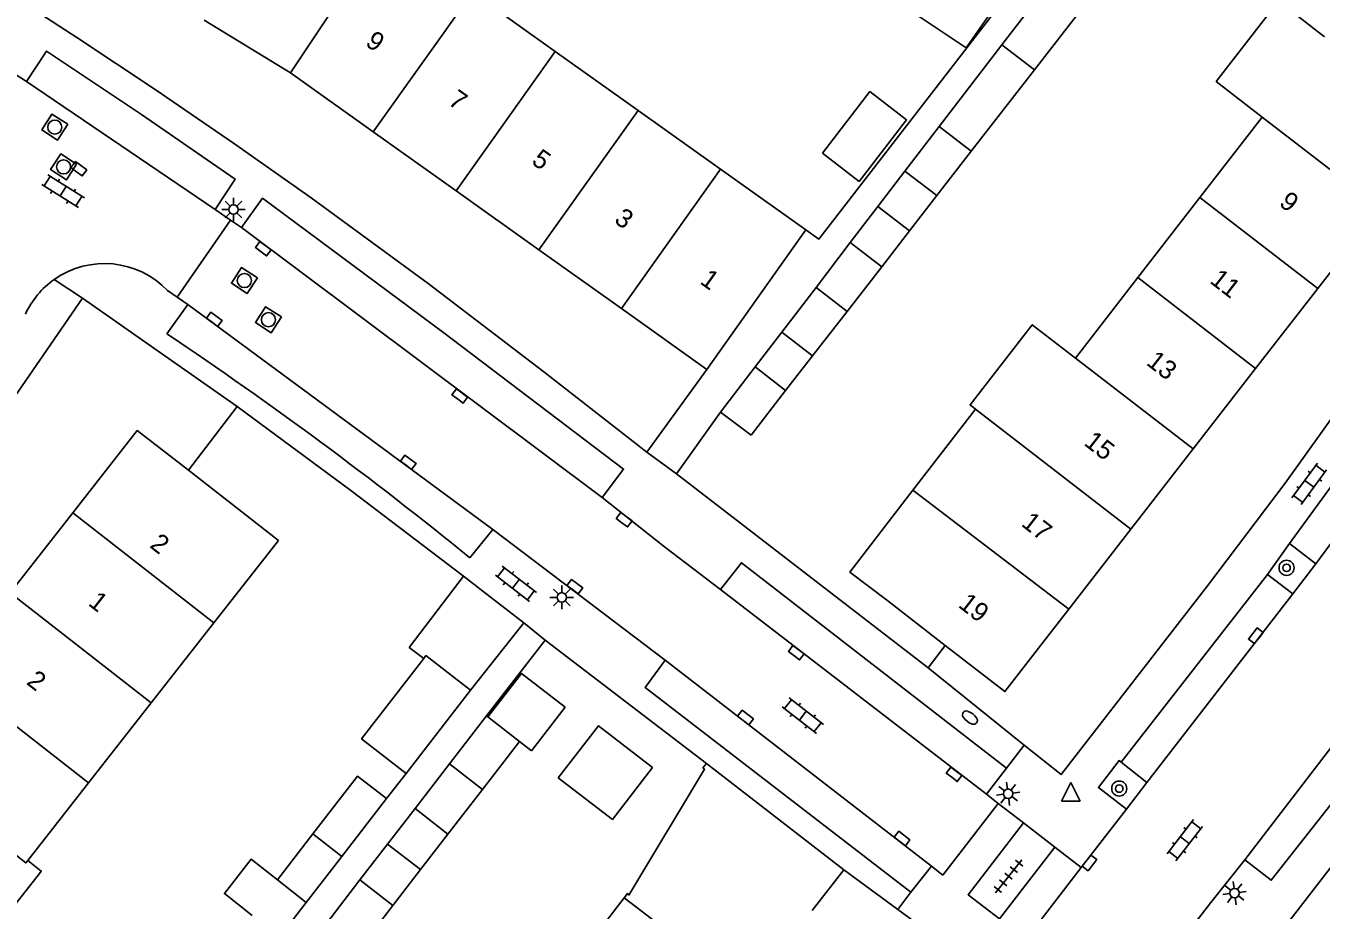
# Model space of a CAD drawing. Extents: x 128000 to 131008, y 398996 to 402500.
# Drawn here: x 128227.5 to 128296.3, y 400063.5 to 400110.5 of the extents above; entities that cross this region are included whole.
import ezdxf

# ---------------------------------------------------------------- set-up
doc = ezdxf.new("R2010")
doc.units = 0
for name, color, linetype in [('gg-afsc-erfafscheiding', 7, 'Continuous'), ('gg-afsc-hekwerk', 7, 'Continuous'), ('gg-afsc-muur', 7, 'Continuous'), ('gg-anno-huisnummerreeks BGT', 7, 'Continuous'), ('gg-bbg-bijgebouw', 7, 'Continuous'), ('gg-bbg-gedigitaliseerde bebouwing', 7, 'Continuous'), ('gg-bbg-gedigitaliseerde bijgebouw', 7, 'Continuous'), ('gg-bbg-hoofdgebouw', 7, 'Continuous'), ('gg-bbg-luifel en loopbrug', 7, 'Continuous'), ('gg-bbg-tussenscheiding', 7, 'Continuous'), ('gg-knt-verharding', 7, 'Continuous'), ('gg-knt-verharding nz', 7, 'Continuous'), ('gt-grn-weggrens', 7, 'Continuous'), ('gt-symb-boom', 7, 'Continuous'), ('gt-symb-brandkraan', 7, 'Continuous'), ('gt-symb-klinker verharding', 7, 'Continuous'), ('gt-symb-kolk', 7, 'Continuous'), ('gt-symb-lichtmast', 7, 'Continuous'), ('gt-symb-rioolschacht', 7, 'Continuous'), ('gt-symb-tegel verharding', 7, 'Continuous'), ('gt-symb-waterafsluiter', 7, 'Continuous')]:
    doc.layers.add(name, color=color, linetype=linetype)

# ---------------------------------------------------------------- blocks, each defined once
blk = doc.blocks.new('gt0-KL1')
at = {"layer": 'gt-symb-klinker verharding'}
for p, q in [((-1.15, 0.3), (1.15, 0.3)), ((-1, -0.3), (-1, 0.3)), ((-0.5, 0.3), (-0.5, 0.45)), ((0, -0.3), (0, 0.3)), ((0.5, 0.3), (0.5, 0.45)), ((1, -0.3), (1, 0.3)), ((-1.15, -0.3), (1.15, -0.3)), ((-0.5, -0.45), (-0.5, -0.3)), ((0.5, -0.45), (0.5, -0.3))]:
    blk.add_line(p, q, dxfattribs=at)
blk = doc.blocks.new('gt0-BOOM')
at = {"layer": 'gt-symb-boom'}
for radius in [0.4, 0.2]:
    blk.add_circle((0, 0), radius, dxfattribs=at)
blk = doc.blocks.new('gt0-WAFSL')
at = {"layer": 'gt-symb-waterafsluiter'}
for p, q in [((-0.5, -0.333), (0, 0.667)), ((0, 0.667), (0.5, -0.333)), ((0.5, -0.333), (-0.5, -0.333))]:
    blk.add_line(p, q, dxfattribs=at)
blk = doc.blocks.new('gt0-LMAST')
at = {"layer": 'gt-symb-lichtmast'}
for p, q in [((-0.182, 0.173), (-0.447, 0.438)), ((-0.005, 0.246), (-0.005, 0.621)), ((0.172, 0.173), (0.437, 0.438)), ((-0.255, -0.004), (-0.63, -0.004)), ((-0.182, -0.181), (-0.447, -0.446)), ((-0.005, -0.254), (-0.005, -0.629)), ((0.437, -0.446), (0.172, -0.181)), ((0.245, -0.004), (0.62, -0.004))]:
    blk.add_line(p, q, dxfattribs=at)
blk.add_circle((-0.005, -0.004), 0.25, dxfattribs=at)
blk = doc.blocks.new('gt0-TEG1')
at = {"layer": 'gt-symb-tegel verharding'}
for p, q in [((-1.125, 0), (1.125, 0)), ((-0.9, -0.25), (-0.9, 0.25)), ((-0.45, -0.25), (-0.45, 0.25)), ((0, -0.25), (0, 0.25)), ((0.45, -0.25), (0.45, 0.25)), ((0.9, -0.25), (0.9, 0.25))]:
    blk.add_line(p, q, dxfattribs=at)
blk = doc.blocks.new('gt0-KOLK')
at = {"layer": 'gt-symb-kolk'}
blk.add_lwpolyline([(0, 0), (0.375, 0), (0.375, 0.4), (-0.375, 0.4), (-0.375, 0), (0, 0)], dxfattribs=at)
blk = doc.blocks.new('gt0-BR')
at = {"layer": 'gt-symb-brandkraan'}
for centre, radius, start, end in [((-0.244, 0), 0.206, 107.56694, 252.43307), ((0.599, -2.664), 3, 106.89205, 107.56694), ((0, -0.691), 0.938, 73.10799, 106.89205), ((-0.599, -2.664), 3, 72.43309, 73.10799), ((0.244, 0), 0.206, 287.56695, 72.43309), ((0.599, 2.664), 3, 252.43307, 253.10797), ((0, 0.691), 0.938, 253.10797, 286.89206), ((-0.599, 2.664), 3, 286.89206, 287.56695)]:
    blk.add_arc(centre, radius, start, end, dxfattribs=at)
blk = doc.blocks.new('gt0-RS')
at = {"layer": 'gt-symb-rioolschacht'}
blk.add_lwpolyline([(-0.5, -0.5), (0.5, -0.5), (0.5, 0.5), (-0.5, 0.5)], close=True, dxfattribs=at)
blk.add_circle((0, 0), 0.375, dxfattribs=at)

msp = doc.modelspace()

# ---------------------------------------------------------------- linework, layer by layer
at = {"layer": 'gg-afsc-erfafscheiding'}
for p, q in [((128262.06, 400086.673), (128264.402, 400089.961)), ((128275.426, 400076.356), (128262.06, 400086.673)), ((128276.343, 400077.544), (128275.426, 400076.356)), ((128247.692, 400070.749), (128246.642, 400069.415))]:
    msp.add_line(p, q, dxfattribs=at)
msp.add_lwpolyline([(128278.817, 400111.274), (128278.935, 400111.195), (128269.629, 400099.156), (128268.94, 400099.646)], dxfattribs=at)
at = {"layer": 'gg-afsc-hekwerk'}
msp.add_line((128247.85, 400077.441), (128248.621, 400076.857), dxfattribs=at)
at = {"layer": 'gg-afsc-muur'}
for p, q in [((128238.711, 400090.246), (128236.117, 400086.869)), ((128250.73, 400081.244), (128247.85, 400077.441)), ((128250.73, 400081.244), (128251.766, 400080.439)), ((128253.937, 400078.755), (128251.116, 400075.178)), ((128255.08, 400077.827), (128251.962, 400073.805)), ((128263.647, 400071.281), (128255.08, 400077.827))]:
    msp.add_line(p, q, dxfattribs=at)
msp.add_lwpolyline([(128238.711, 400090.246), (128244.757, 400085.793), (128250.73, 400081.244)], dxfattribs=at)
at = {"layer": 'gg-bbg-bijgebouw'}
for p, q in [((128264.402, 400089.961), (128266.019, 400088.723)), ((128251.116, 400075.178), (128247.692, 400070.749))]:
    msp.add_line(p, q, dxfattribs=at)
for points in [[(128247.692, 400070.749), (128245.317, 400072.585), (128248.621, 400076.857)], [(128251.116, 400075.178), (128248.742, 400077.014), (128248.621, 400076.857)]]:
    msp.add_lwpolyline(points, dxfattribs=at)
at = {"layer": 'gg-bbg-gedigitaliseerde bebouwing'}
for p, q in [((128255.618, 400109.127), (128251.221, 400112.256)), ((128260.021, 400105.993), (128255.618, 400109.127)), ((128264.404, 400102.874), (128260.021, 400105.993)), ((128289.877, 400101.364), (128293.191, 400105.64)), ((128268.94, 400099.646), (128264.404, 400102.874)), ((128286.575, 400097.103), (128289.877, 400101.364)), ((128263.678, 400092.223), (128268.94, 400099.646)), ((128283.255, 400092.819), (128286.575, 400097.103)), ((128274.613, 400085.805), (128277.95, 400090.112)), ((128240.907, 400083.133), (128237.475, 400078.752)), ((128237.475, 400078.752), (128234.141, 400074.497)), ((128234.141, 400074.497), (128230.814, 400070.25)), ((128230.814, 400070.25), (128227.579, 400066.121)), ((128228.195, 400065.437), (128222.934, 400058.725)), ((128259.277, 400064.135), (128255.985, 400059.87))]:
    msp.add_line(p, q, dxfattribs=at)
for points in [[(128293.191, 400105.64), (128290.745, 400107.535), (128294.047, 400111.796), (128296.493, 400109.9)], [(128283.255, 400092.819), (128280.963, 400094.595), (128277.662, 400090.335), (128277.95, 400090.112)], [(128227.579, 400066.121), (128228.294, 400065.563), (128228.195, 400065.437)]]:
    msp.add_lwpolyline(points, dxfattribs=at)
at = {"layer": 'gg-bbg-gedigitaliseerde bijgebouw'}
for p, q in [((128284.509, 400112.577), (128281.078, 400108.151)), ((128276.025, 400105.143), (128279.349, 400109.484)), ((128281.078, 400108.151), (128277.726, 400103.826)), ((128274.201, 400102.761), (128276.025, 400105.143)), ((128277.726, 400103.826), (128275.895, 400101.464)), ((128274.201, 400102.761), (128275.895, 400101.464)), ((128269.472, 400096.583), (128271.296, 400098.965)), ((128271.296, 400098.965), (128272.966, 400097.686)), ((128272.966, 400097.686), (128271.121, 400095.306)), ((128267.648, 400094.201), (128269.472, 400096.583)), ((128271.121, 400095.306), (128269.29, 400092.944)), ((128267.648, 400094.201), (128269.29, 400092.944)), ((128264.402, 400089.961), (128266.24, 400092.361)), ((128267.859, 400091.097), (128266.24, 400092.361)), ((128267.859, 400091.097), (128266.019, 400088.723)), ((128251.962, 400073.805), (128249.995, 400071.256)), ((128251.962, 400073.805), (128252.031, 400073.752)), ((128252.031, 400073.752), (128253.712, 400072.455)), ((128251.744, 400069.905), (128253.712, 400072.455)), ((128249.995, 400071.256), (128248.162, 400068.881)), ((128249.912, 400067.531), (128251.744, 400069.905)), ((128244.265, 400066.336), (128246.642, 400069.415)), ((128248.162, 400068.881), (128249.912, 400067.531)), ((128240.856, 400065.102), (128242.735, 400067.537)), ((128242.376, 400063.888), (128244.265, 400066.336)), ((128240.856, 400065.102), (128242.376, 400063.888)), ((128245.236, 400065.088), (128243.403, 400062.713)), ((128245.236, 400065.088), (128246.986, 400063.738)), ((128245.153, 400061.362), (128246.986, 400063.738))]:
    msp.add_line(p, q, dxfattribs=at)
for points in [[(128279.349, 400109.484), (128281.501, 400112.294), (128282.616, 400113.896)], [(128271.762, 400113.118), (128277.449, 400109.323), (128278.817, 400111.274)], [(128269.814, 400103.72), (128272.341, 400106.989), (128274.286, 400105.485), (128271.759, 400102.217), (128269.814, 400103.72)], [(128242.735, 400067.537), (128245.102, 400070.604), (128246.642, 400069.415)]]:
    msp.add_lwpolyline(points, dxfattribs=at)
at = {"layer": 'gg-bbg-hoofdgebouw'}
for p, q in [((128241.537, 400107.983), (128236.956, 400110.788)), ((128245.935, 400104.852), (128241.537, 400107.983)), ((128250.34, 400101.717), (128245.935, 400104.852)), ((128254.734, 400098.589), (128250.34, 400101.717)), ((128299.444, 400100.793), (128296.139, 400096.534)), ((128259.131, 400095.46), (128254.734, 400098.589)), ((128296.139, 400096.534), (128292.835, 400092.276)), ((128263.678, 400092.223), (128259.131, 400095.46)), ((128292.835, 400092.276), (128289.519, 400088.001)), ((128289.519, 400088.001), (128286.209, 400083.735)), ((128240.907, 400083.133), (128236.117, 400086.869)), ((128229.975, 400084.608), (128226.643, 400080.351)), ((128286.209, 400083.735), (128282.904, 400079.476)), ((128276.343, 400077.544), (128273.281, 400079.92)), ((128270.944, 400065.628), (128263.647, 400071.281)), ((128269.268, 400063.465), (128270.944, 400065.628))]:
    msp.add_line(p, q, dxfattribs=at)
for points in [[(128236.117, 400086.869), (128233.402, 400088.986), (128229.975, 400084.608)], [(128273.281, 400079.92), (128271.263, 400081.455), (128274.613, 400085.805)], [(128282.904, 400079.476), (128279.51, 400075.101), (128276.343, 400077.544)], [(128259.277, 400064.135), (128259.461, 400064.373), (128259.525, 400064.284), (128263.55, 400070.977), (128263.463, 400071.044), (128263.647, 400071.281)]]:
    msp.add_lwpolyline(points, dxfattribs=at)
at = {"layer": 'gg-bbg-luifel en loopbrug'}
for p, q in [((128272.76, 400100.878), (128274.201, 400102.761)), ((128271.296, 400098.965), (128272.76, 400100.878)), ((128272.76, 400100.878), (128274.44, 400099.587)), ((128275.895, 400101.464), (128274.44, 400099.587)), ((128274.44, 400099.587), (128272.966, 400097.686)), ((128266.24, 400092.361), (128267.648, 400094.201)), ((128269.29, 400092.944), (128267.859, 400091.097)), ((128256.14, 400074.271), (128254.355, 400071.959)), ((128254.355, 400071.959), (128253.712, 400072.455)), ((128260.789, 400071.067), (128258.652, 400068.299)), ((128258.652, 400068.299), (128255.777, 400070.518)), ((128248.162, 400068.881), (128246.702, 400066.988)), ((128248.455, 400065.642), (128249.912, 400067.531)), ((128246.702, 400066.988), (128245.236, 400065.088)), ((128248.455, 400065.642), (128246.702, 400066.988)), ((128246.986, 400063.738), (128248.455, 400065.642)), ((128240.949, 400062.04), (128242.376, 400063.888))]:
    msp.add_line(p, q, dxfattribs=at)
for points in [[(128252.031, 400073.752), (128253.816, 400076.065), (128256.14, 400074.271)], [(128255.777, 400070.518), (128257.913, 400073.286), (128260.789, 400071.067)], [(128239.505, 400063.193), (128238.035, 400064.367), (128239.444, 400066.192), (128240.856, 400065.102)]]:
    msp.add_lwpolyline(points, dxfattribs=at)
at = {"layer": 'gg-bbg-tussenscheiding'}
for p, q in [((128241.537, 400107.983), (128246.58, 400115.559)), ((128245.935, 400104.852), (128251.221, 400112.256)), ((128255.618, 400109.127), (128250.34, 400101.717)), ((128281.078, 400108.151), (128279.349, 400109.484)), ((128260.021, 400105.993), (128254.734, 400098.589)), ((128277.726, 400103.826), (128276.025, 400105.143)), ((128293.191, 400105.64), (128299.444, 400100.793)), ((128264.404, 400102.874), (128259.131, 400095.46)), ((128289.877, 400101.364), (128296.139, 400096.534)), ((128286.575, 400097.103), (128292.835, 400092.276)), ((128271.121, 400095.306), (128269.472, 400096.583)), ((128283.255, 400092.819), (128289.519, 400088.001)), ((128277.95, 400090.112), (128286.209, 400083.735)), ((128274.613, 400085.805), (128282.904, 400079.476)), ((128229.975, 400084.608), (128237.475, 400078.752)), ((128234.141, 400074.497), (128226.643, 400080.351)), ((128230.814, 400070.25), (128223.317, 400076.101)), ((128251.744, 400069.905), (128249.995, 400071.256)), ((128242.735, 400067.537), (128244.265, 400066.336))]:
    msp.add_line(p, q, dxfattribs=at)
for points in [[(128227.579, 400066.121), (128227.482, 400065.997), (128220.005, 400071.87)], [(128268.203, 400057.205), (128261.313, 400062.575), (128259.277, 400064.135)]]:
    msp.add_lwpolyline(points, dxfattribs=at)
at = {"layer": 'gg-knt-verharding'}
for p, q in [((128227.509, 400107.527), (128224.783, 400109.282)), ((128238.36, 400100.158), (128235.523, 400096.059)), ((128238.36, 400100.158), (128237.541, 400100.727)), ((128238.931, 400099.761), (128238.36, 400100.158)), ((128235.014, 400096.411), (128235.523, 400096.059)), ((128235.523, 400096.059), (128236.09, 400095.667)), ((128230.481, 400096.007), (128214.888, 400073.438)), ((128238.711, 400090.246), (128230.481, 400096.007)), ((128234.968, 400094.121), (128236.09, 400095.667)), ((128263.678, 400092.223), (128260.481, 400087.825)), ((128262.06, 400086.673), (128260.481, 400087.825)), ((128297.947, 400087.532), (128294.642, 400082.979)), ((128252.296, 400083.724), (128251.074, 400082.214)), ((128252.296, 400083.724), (128261.456, 400076.77)), ((128294.642, 400082.979), (128293.47, 400081.332)), ((128294.642, 400082.979), (128296.033, 400081.888)), ((128294.815, 400080.296), (128296.033, 400081.888)), ((128293.47, 400081.332), (128285.682, 400071.354)), ((128294.815, 400080.296), (128293.47, 400081.332)), ((128253.937, 400078.755), (128251.766, 400080.439)), ((128255.08, 400077.827), (128253.937, 400078.755)), ((128275.426, 400076.356), (128280.542, 400072.254)), ((128285.682, 400071.354), (128287.06, 400070.266)), ((128279.601, 400071.036), (128278.526, 400069.647)), ((128285.966, 400068.851), (128287.06, 400070.266)), ((128278.526, 400069.647), (128279.16, 400069.159)), ((128276.211, 400065.349), (128279.16, 400069.159)), ((128283.566, 400065.747), (128285.966, 400068.851)), ((128280.507, 400068.122), (128282.171, 400066.84)), ((128274.511, 400064.443), (128275.602, 400065.82)), ((128276.211, 400065.349), (128275.602, 400065.82)), ((128275.817, 400055.727), (128283.566, 400065.747)), ((128270.944, 400065.628), (128273.826, 400063.511))]:
    msp.add_line(p, q, dxfattribs=at)
for points in [[(128220.859, 400115.82), (128225.992, 400112.59), (128230.188, 400109.869), (128234.349, 400107.097), (128238.513, 400104.255), (128242.634, 400101.35), (128248.864, 400096.788), (128255.003, 400092.105), (128260.481, 400087.825)], [(128237.541, 400100.727), (128238.611, 400102.332), (128233.616, 400105.77), (128228.576, 400109.141), (128227.509, 400107.527)], [(128258.1, 400085.417), (128259.244, 400086.924), (128249.69, 400094.175), (128240.056, 400101.319), (128238.931, 400099.761)], [(128280.542, 400072.254), (128282.495, 400070.688), (128290.279, 400080.718), (128294.408, 400086.176), (128297.488, 400090.486)], [(128296.12, 400060.305), (128294.869, 400061.271), (128293.891, 400061.957), (128312.651, 400086.215)], [(128258.1, 400085.417), (128261.426, 400082.793), (128264.395, 400080.529)], [(128264.395, 400080.529), (128265.512, 400081.949), (128279.601, 400071.036)], [(128261.456, 400076.77), (128260.396, 400075.318), (128274.511, 400064.443)], [(128301.45, 400074.961), (128293.663, 400065.078), (128292.256, 400066.165)], [(128285.682, 400071.354), (128285.578, 400071.434), (128284.479, 400070.003), (128285.966, 400068.851)], [(128282.171, 400066.84), (128279.216, 400063.023), (128277.555, 400064.308), (128280.507, 400068.122)], [(128288.772, 400061.713), (128290.449, 400063.894), (128292.256, 400066.165)], [(128273.826, 400063.511), (128275.816, 400062.049), (128240.728, 400016.857)]]:
    msp.add_lwpolyline(points, dxfattribs=at)
for centre, radius, start, end in [((128231.656, 400093.226), 4.628, 43.48531, 125.24033), ((128231.655, 400093.226), 4.627, 125.22172, 155.26501), ((128115.039, 399915.053), 215.518, 50.86148, 56.18825)]:
    msp.add_arc(centre, radius, start, end, dxfattribs=at)
at = {"layer": 'gg-knt-verharding nz'}
for p, q in [((128227.509, 400107.527), (128237.541, 400100.727)), ((128238.931, 400099.761), (128258.1, 400085.417)), ((128236.09, 400095.667), (128252.296, 400083.724)), ((128299.385, 400086.448), (128296.033, 400081.888)), ((128264.395, 400080.529), (128278.526, 400069.647)), ((128294.815, 400080.296), (128287.06, 400070.266)), ((128261.456, 400076.77), (128275.602, 400065.82)), ((128292.256, 400066.165), (128299.947, 400076.174))]:
    msp.add_line(p, q, dxfattribs=at)
at = {"layer": 'gt-grn-weggrens'}
for p, q in [((128230.481, 400096.007), (128228.986, 400097.006)), ((128279.601, 400071.036), (128280.542, 400072.254)), ((128279.16, 400069.159), (128280.507, 400068.122)), ((128282.171, 400066.84), (128283.566, 400065.747)), ((128274.511, 400064.443), (128273.826, 400063.511))]:
    msp.add_line(p, q, dxfattribs=at)

# ---------------------------------------------------------------- block references
at = {"layer": 'gt-symb-boom'}
for p in [(128294.48, 400081.68), (128285.587, 400069.949)]:
    msp.add_blockref('gt0-BOOM', p, dxfattribs=at)
at = {"layer": 'gt-symb-brandkraan', "rotation": -37.81411504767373}
msp.add_blockref('gt0-BR', (128277.655, 400073.718), dxfattribs=at)
at = {"layer": 'gt-symb-klinker verharding'}
for p, rotation in [((128229.454, 400101.697), 147.86710414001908), ((128295.689, 400086.144), -126.29695894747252), ((128253.525, 400080.831), -37.729269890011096), ((128268.773, 400073.821), -37.729269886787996), ((128289.073, 400067.206), 52.06473674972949)]:
    msp.add_blockref('gt0-KL1', p, dxfattribs=dict(at, rotation=rotation))
at = {"layer": 'gt-symb-kolk'}
for p, rotation in [((128230.175, 400102.735), -37.1523393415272), ((128239.977, 400098.48), -37.1523393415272), ((128237.372, 400094.73), -37.1523393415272), ((128250.415, 400090.655), -37.1523393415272), ((128247.683, 400087.129), -37.1523393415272), ((128259.157, 400084.077), -37.1523393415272), ((128256.535, 400080.522), -37.1523393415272), ((128293.001, 400077.949), 52.352196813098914), ((128268.301, 400077.012), -37.601066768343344), ((128265.601, 400073.562), -37.60106676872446), ((128276.682, 400070.545), -37.601066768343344), ((128273.924, 400067.134), -37.601066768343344), ((128284.164, 400065.873), 52.352196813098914)]:
    msp.add_blockref('gt0-KOLK', p, dxfattribs=dict(at, rotation=rotation))
at = {"layer": 'gt-symb-lichtmast'}
for p in [(128238.517, 400100.727), (128255.964, 400080.114)]:
    msp.add_blockref('gt0-LMAST', p, dxfattribs=at)
for p, rotation in [((128279.684, 400069.681), 52.35108357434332), ((128291.721, 400064.401), 52.35108357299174)]:
    msp.add_blockref('gt0-LMAST', p, dxfattribs=dict(at, rotation=rotation))
at = {"layer": 'gt-symb-rioolschacht'}
for p, rotation in [((128229.014, 400105.105), 147.1716769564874), ((128229.484, 400102.992), 147.1716769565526), ((128239.09, 400096.951), 147.1716769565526), ((128240.371, 400094.868), 147.1716769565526)]:
    msp.add_blockref('gt0-RS', p, dxfattribs=dict(at, rotation=rotation))
at = {"layer": 'gt-symb-tegel verharding', "rotation": 51.25072308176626}
msp.add_blockref('gt0-TEG1', (128279.707, 400065.286), dxfattribs=at)
at = {"layer": 'gt-symb-waterafsluiter'}
msp.add_blockref('gt0-WAFSL', (128283.011, 400069.609), dxfattribs=at)

# ---------------------------------------------------------------- texts
at = {"layer": 'gg-anno-huisnummerreeks BGT'}
for s, rotation, p in [('9', 324.6, (128245.467, 400109.481)), ('7', 324.6, (128249.865, 400106.351)), ('5', 324.6, (128254.298, 400103.196)), ('9', 322.2, (128294.031, 400100.976)), ('3', 324.6, (128258.693, 400100.067)), ('1', 324.6, (128263.252, 400096.822)), ('11', 322.2, (128290.348, 400096.864)), ('13', 322.2, (128286.973, 400092.513)), ('15', 322.2, (128283.66, 400088.243)), ('17', 322.2, (128280.328, 400083.949)), ('2', 322.1, (128234.009, 400082.807)), ('1', 321.9, (128230.743, 400079.73)), ('19', 322.2, (128276.98, 400079.634)), ('2', 322, (128227.459, 400075.533))]:
    msp.add_text(s, height=1, rotation=rotation, dxfattribs=at).set_placement(p)

doc.saveas('drawing.dxf')
